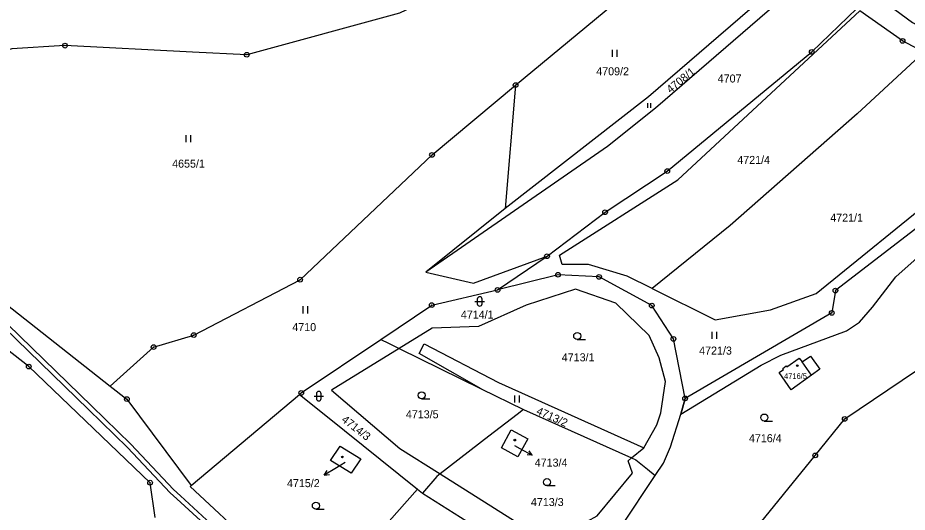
# Model space of a CAD drawing. Extents: x -644096 to -634268, y -1141430 to -1133463.
# Drawn here: x -638609.9 to -638421.1, y -1138231 to -1138126 of the extents above; entities that cross this region are included whole.
import ezdxf

# ---------------------------------------------------------------- set-up
doc = ezdxf.new("R2010")
doc.units = 0
for name, color, linetype in [('_CIVIL_CONSTRUCTION', 7, 'Continuous'), ('B_Hranice _3D', 7, 'Continuous'), ('M_Svah_Nasyp', 7, 'Continuous'), ('M_Svah_Zarez', 7, 'Continuous'), ('spodek_zarez', 7, 'Continuous'), ('svrsek_osa_sjezdy', 7, 'Continuous'), ('svrsek_osa_terminal_VRT', 7, 'Continuous'), ('svrsek_osa_VRT', 7, 'Continuous'), ('svrsek_popisy_VRT', 7, 'Continuous'), ('terminal_VRT', 7, 'Continuous')]:
    doc.layers.add(name, color=color, linetype=linetype)

msp = doc.modelspace()

# ---------------------------------------------------------------- linework, layer by layer
at = {"layer": '_CIVIL_CONSTRUCTION'}
for centre, radius in [((-638422.08, -1138130.93), 0.5), ((-638422.08, -1138130.93), 0.0303), ((-638599.92, -1138131.93), 0.5), ((-638599.92, -1138131.93), 0.0303), ((-638441.37, -1138133.27), 0.5), ((-638561.32, -1138133.85), 0.5), ((-638561.32, -1138133.85), 0.0303), ((-638441.37, -1138133.27), 0.0303), ((-638504.24, -1138140.31), 0.5), ((-638504.24, -1138140.31), 0.0303), ((-638521.99, -1138155.13), 0.5), ((-638521.99, -1138155.13), 0.0303), ((-638472.04, -1138158.56), 0.5), ((-638472.04, -1138158.56), 0.0303), ((-638485.25, -1138167.28), 0.5), ((-638485.25, -1138167.28), 0.0303), ((-638497.57, -1138176.62), 0.5), ((-638497.57, -1138176.62), 0.0303), ((-638549.99, -1138181.6), 0.5), ((-638549.99, -1138181.6), 0.0303), ((-638495.23, -1138180.55), 0.5), ((-638495.23, -1138180.55), 0.0303), ((-638486.52, -1138181.01), 0.5), ((-638486.52, -1138181.01), 0.0303), ((-638508.07, -1138183.78), 0.5), ((-638508.07, -1138183.78), 0.0303), ((-638436.34, -1138183.91), 0.5), ((-638436.34, -1138183.91), 0.0303), ((-638522.05, -1138187), 0.5), ((-638522.05, -1138187), 0.0303), ((-638475.32, -1138187.09), 0.5), ((-638475.32, -1138187.09), 0.0303), ((-638437.11, -1138188.66), 0.5), ((-638437.11, -1138188.66), 0.0303), ((-638572.58, -1138193.36), 0.5), ((-638572.58, -1138193.36), 0.0303), ((-638470.72, -1138194.17), 0.5), ((-638470.72, -1138194.17), 0.0303), ((-638581.1, -1138195.92), 0.5), ((-638581.1, -1138195.92), 0.0303), ((-638607.61, -1138200.05), 0.5), ((-638607.61, -1138200.05), 0.0303), ((-638586.78, -1138206.95), 0.5), ((-638549.75, -1138205.64), 0.5), ((-638549.75, -1138205.64), 0.0303), ((-638468.25, -1138206.8), 0.5), ((-638586.78, -1138206.95), 0.0303), ((-638468.25, -1138206.8), 0.0303), ((-638434.36, -1138211.16), 0.5), ((-638434.36, -1138211.16), 0.0303), ((-638440.62, -1138218.89), 0.5), ((-638440.62, -1138218.89), 0.0303), ((-638581.84, -1138224.69), 0.5), ((-638581.84, -1138224.69), 0.0303)]:
    msp.add_circle(centre, radius, dxfattribs=at)
at = {"layer": 'B_Hranice _3D'}
for points in [[(-638418.57, -1138170.24), (-638436.34, -1138183.91), (-638437.11, -1138188.66), (-638468.25, -1138206.8), (-638469.19, -1138210.12), (-638452.07, -1138199.73), (-638447.95, -1138197.6), (-638433.98, -1138192.49), (-638431.22, -1138190.65), (-638428.44, -1138187.43), (-638423.51, -1138180.98), (-638417.71, -1138175.82)], [(-638615.37, -1138189.38), (-638594.9, -1138209.15), (-638586.66, -1138217.22), (-638577.58, -1138226.84), (-638576.15, -1138228.15), (-638567.76, -1138235.83)], [(-638567.08, -1138235.09), (-638575.38, -1138227.49), (-638576.88, -1138226.12), (-638585.94, -1138216.52), (-638594.2, -1138208.43), (-638614.69, -1138188.66)]]:
    msp.add_lwpolyline(points, dxfattribs=at)
at = {"layer": 'M_Svah_Nasyp'}
msp.add_line((-638441.4, -1138201.87), (-638443.41, -1138199.07), dxfattribs=at)
at = {"layer": 'M_Svah_Zarez'}
for centre in [(-638444.43, -1138199.85), (-638504.41, -1138215.65), (-638541.02, -1138219.22)]:
    msp.add_circle(centre, 0.175, dxfattribs=at)
at = {"layer": 'spodek_zarez'}
msp.add_circle((-638683.07, -1137056.85), 1378.08, dxfattribs=at)
at = {"layer": 'svrsek_osa_sjezdy'}
for p, q in [((-638483.69, -1138134.32), (-638483.69, -1138132.82)), ((-638482.69, -1138134.32), (-638482.69, -1138132.82)), ((-638476.19, -1138145.12), (-638476.19, -1138144.11)), ((-638475.52, -1138145.12), (-638475.52, -1138144.11)), ((-638574.21, -1138152.4), (-638574.21, -1138150.9)), ((-638573.21, -1138152.4), (-638573.21, -1138150.9)), ((-638549.37, -1138188.75), (-638549.37, -1138187.25)), ((-638548.37, -1138188.75), (-638548.37, -1138187.25)), ((-638512.87, -1138186.21), (-638510.87, -1138186.21)), ((-638512.37, -1138185.71), (-638512.37, -1138186.71)), ((-638511.37, -1138186.71), (-638511.37, -1138185.71)), ((-638462.48, -1138194.17), (-638462.48, -1138192.67)), ((-638461.48, -1138194.17), (-638461.48, -1138192.67)), ((-638491.16, -1138194.3), (-638489.41, -1138194.3)), ((-638547.03, -1138206.33), (-638545.03, -1138206.33)), ((-638546.53, -1138205.83), (-638546.53, -1138206.83)), ((-638545.53, -1138206.83), (-638545.53, -1138205.83)), ((-638504.41, -1138207.67), (-638504.41, -1138206.17)), ((-638503.41, -1138207.67), (-638503.41, -1138206.17)), ((-638524.19, -1138206.89), (-638522.44, -1138206.89)), ((-638451.43, -1138211.62), (-638449.68, -1138211.62)), ((-638497.58, -1138225.32), (-638495.83, -1138225.32)), ((-638546.65, -1138230.32), (-638544.9, -1138230.32))]:
    msp.add_line(p, q, dxfattribs=at)
for centre in [(-638491.16, -1138193.55), (-638524.19, -1138206.14), (-638451.43, -1138210.87), (-638497.58, -1138224.57), (-638546.65, -1138229.57)]:
    msp.add_circle(centre, 0.75, dxfattribs=at)
for centre, start, end in [((-638511.87, -1138185.71), 0, 180), ((-638511.87, -1138186.71), 180, 359.9879), ((-638546.03, -1138205.83), 0, 180), ((-638546.03, -1138206.83), 180, 359.9879)]:
    msp.add_arc(centre, 0.5, start, end, dxfattribs=at)
at = {"layer": 'svrsek_osa_terminal_VRT'}
msp.add_arc((-642050.26, -1145189.6), 8802.25, 41.413152, 75.317049, dxfattribs=at)
at = {"layer": 'svrsek_popisy_VRT'}
for p, q in [((-638504.48, -1138216.83), (-638503.35, -1138217.43)), ((-638503.35, -1138217.43), (-638500.7, -1138218.84)), ((-638500.7, -1138218.84), (-638501.82, -1138218.81)), ((-638500.7, -1138218.84), (-638501.35, -1138217.93)), ((-638542.3, -1138221.51), (-638544.87, -1138223.06)), ((-638540.43, -1138220.38), (-638542.3, -1138221.51)), ((-638544.87, -1138223.06), (-638544.27, -1138222.11)), ((-638544.87, -1138223.06), (-638543.76, -1138222.97))]:
    msp.add_line(p, q, dxfattribs=at)
at = {"layer": 'terminal_VRT'}
for p, q in [((-638504.24, -1138140.31), (-638474.94, -1138116.02)), ((-638504.24, -1138140.31), (-638506.47, -1138166.48)), ((-638506.47, -1138166.48), (-638523.28, -1138180.02)), ((-638508.07, -1138183.78), (-638497.57, -1138176.62)), ((-638528.95, -1138196.21), (-638511.54, -1138204.76)), ((-638573.16, -1138225.3), (-638550.14, -1138205.98)), ((-638511.54, -1138204.76), (-638502.58, -1138209.16)), ((-638502.58, -1138209.16), (-638479.65, -1138219.43)), ((-638479.65, -1138219.43), (-638477.02, -1138217.3)), ((-638481.73, -1138233.91), (-638474.62, -1138223.14)), ((-638546.59, -1138250.39), (-638525.07, -1138226.03)), ((-638525.07, -1138226.03), (-638524.01, -1138226.88))]:
    msp.add_line(p, q, dxfattribs=at)
for points in [[(-638490.51, -1138085.91), (-638470.04, -1138092.2), (-638452.44, -1138103.05), (-638419.97, -1138126.98), (-638389.49, -1138143.3), (-638367.44, -1138155.75), (-638328.13, -1138184.22), (-638321.04, -1138189.14), (-638316.1, -1138192.66)], [(-638497.92, -1138108.01), (-638505.67, -1138113.5), (-638519.05, -1138120.3), (-638528.92, -1138125.05), (-638561.32, -1138133.85)], [(-638442.02, -1138116.87), (-638443.13, -1138118.02), (-638474.57, -1138145.18), (-638484.74, -1138153.31), (-638523.28, -1138180.02)], [(-638454.48, -1138124.22), (-638476.03, -1138142.81), (-638506.47, -1138166.48)], [(-638497.57, -1138176.62), (-638485.25, -1138167.28), (-638472.04, -1138158.56), (-638441.37, -1138133.27), (-638431.82, -1138124.06)], [(-638475.25, -1138183.5), (-638480.53, -1138180.89), (-638488.76, -1138178.37), (-638494.36, -1138178.38), (-638494.93, -1138176.43), (-638469.77, -1138160.43), (-638431.18, -1138124.52)], [(-638417.53, -1138133.32), (-638422.08, -1138130.93), (-638431.18, -1138124.52)], [(-638599.92, -1138131.93), (-638611.24, -1138132.59), (-638623.12, -1138136.07), (-638636.77, -1138145.96), (-638644.93, -1138156.37)], [(-638561.32, -1138133.85), (-638572.88, -1138133.33), (-638599.92, -1138131.93)], [(-638417.53, -1138133.32), (-638431.74, -1138146.39), (-638458.67, -1138170.08), (-638475.25, -1138183.5)], [(-638590.32, -1138204.18), (-638581.1, -1138195.92), (-638572.58, -1138193.36), (-638549.99, -1138181.6), (-638521.99, -1138155.13), (-638504.24, -1138140.31)], [(-638475.25, -1138183.5), (-638461.9, -1138190.09), (-638450.15, -1138188.01), (-638440.4, -1138184.56), (-638413.71, -1138162.88), (-638395.44, -1138144.94)], [(-638580.76, -1138232.09), (-638581.84, -1138224.69), (-638607.61, -1138200.05), (-638664.8, -1138155.54), (-638672.66, -1138149.27)], [(-638644.93, -1138156.37), (-638613.92, -1138185.67), (-638590.32, -1138204.18)], [(-638418.57, -1138170.24), (-638436.34, -1138183.91), (-638437.11, -1138188.66), (-638468.25, -1138206.8)], [(-638523.28, -1138180.02), (-638513.2, -1138182.31), (-638497.57, -1138176.62)], [(-638468.25, -1138206.8), (-638470.72, -1138194.17), (-638475.32, -1138187.09), (-638486.52, -1138181.01), (-638495.23, -1138180.55), (-638508.07, -1138183.78)], [(-638532.87, -1138194.28), (-638522.05, -1138187), (-638508.07, -1138183.78)], [(-638477.02, -1138217.3), (-638474.23, -1138212.42), (-638473.4, -1138209.85), (-638472.41, -1138203.2), (-638473.78, -1138198.16), (-638475.87, -1138193.45), (-638482.95, -1138186.56), (-638491.51, -1138183.59), (-638501.98, -1138186.99), (-638512.11, -1138191.54), (-638521.94, -1138191.9), (-638528.95, -1138196.21)], [(-638550.14, -1138205.98), (-638549.75, -1138205.64), (-638532.87, -1138194.28)], [(-638532.87, -1138194.28), (-638531.25, -1138195.08), (-638528.95, -1138196.21)], [(-638528.95, -1138196.21), (-638543.31, -1138205.04), (-638528.84, -1138217.41), (-638520.26, -1138222.82)], [(-638511.54, -1138204.76), (-638524.74, -1138197.25), (-638523.69, -1138195.25), (-638507.87, -1138203.4), (-638477.02, -1138217.3)], [(-638454.08, -1138235.44), (-638440.62, -1138218.89), (-638434.36, -1138211.16), (-638419.11, -1138200.88), (-638411.9, -1138195.82)], [(-638447.53, -1138200.44), (-638446.8, -1138199.92), (-638446.65, -1138200.12), (-638444.01, -1138198.23), (-638443.41, -1138199.07), (-638441.63, -1138197.8), (-638439.62, -1138200.6), (-638441.4, -1138201.87), (-638445.75, -1138204.95), (-638448.27, -1138201.31), (-638447.39, -1138200.65), (-638447.53, -1138200.44)], [(-638590.32, -1138204.18), (-638586.78, -1138206.95), (-638573.16, -1138225.3)], [(-638550.14, -1138205.98), (-638544.57, -1138210.43), (-638525.07, -1138226.03)], [(-638474.62, -1138223.14), (-638472.86, -1138220.58), (-638471.35, -1138217.08), (-638469.19, -1138210.12), (-638468.25, -1138206.8)], [(-638502.58, -1138209.16), (-638503.93, -1138210.2), (-638509.92, -1138214.8), (-638520.26, -1138222.82)], [(-638507.23, -1138217.29), (-638505.17, -1138213.49), (-638501.62, -1138215.4), (-638503.74, -1138219.19), (-638507.23, -1138217.29)], [(-638539.14, -1138222.66), (-638543.54, -1138219.96), (-638541.5, -1138216.94), (-638537.1, -1138219.62), (-638539.14, -1138222.66)], [(-638520.26, -1138222.82), (-638497.16, -1138237.39), (-638486.92, -1138231.71), (-638479.41, -1138222.67), (-638480.37, -1138220.02), (-638479.65, -1138219.43)], [(-638479.65, -1138219.43), (-638478.7, -1138219.86), (-638476.24, -1138221.83), (-638474.62, -1138223.14)], [(-638520.26, -1138222.82), (-638521, -1138223.39), (-638524.01, -1138226.88)], [(-638573.16, -1138225.3), (-638573.37, -1138225.48), (-638546.59, -1138250.39)], [(-638524.01, -1138226.88), (-638514.63, -1138232.83), (-638513.14, -1138233.99)]]:
    msp.add_lwpolyline(points, dxfattribs=at)

# ---------------------------------------------------------------- texts
at = {"layer": 'svrsek_osa_VRT'}
for s, height, p in [('4709/2', 1.7, (-638487.12, -1138138.22)), ('4707', 1.7, (-638461.33, -1138139.75)), ('4721/4', 1.7, (-638457.17, -1138157.03)), ('4655/1', 1.7, (-638577.17, -1138157.82)), ('4721/1', 1.7, (-638437.43, -1138169.29)), ('4714/1', 1.7, (-638515.86, -1138189.85)), ('4710', 1.7, (-638551.66, -1138192.52)), ('4721/3', 1.7, (-638465.27, -1138197.5)), ('4713/1', 1.7, (-638494.44, -1138198.93)), ('4716/5', 1.19, (-638447.25, -1138202.67)), ('4713/5', 1.7, (-638527.54, -1138211.02)), ('4716/4', 1.7, (-638454.7, -1138216.1)), ('4713/4', 1.7, (-638500.18, -1138221.28)), ('4715/2', 1.7, (-638552.79, -1138225.64)), ('4713/3', 1.7, (-638500.99, -1138229.65))]:
    msp.add_text(s, height=height, dxfattribs=at).set_placement(p)
for s, rotation, p in [('4708/1', 39, (-638471.36, -1138142.12)), ('4713/2', 336, (-638500, -1138210.07)), ('4714/3', 322, (-638541.35, -1138211.58))]:
    msp.add_text(s, height=1.7, rotation=rotation, dxfattribs=at).set_placement(p)

doc.saveas('drawing.dxf')
